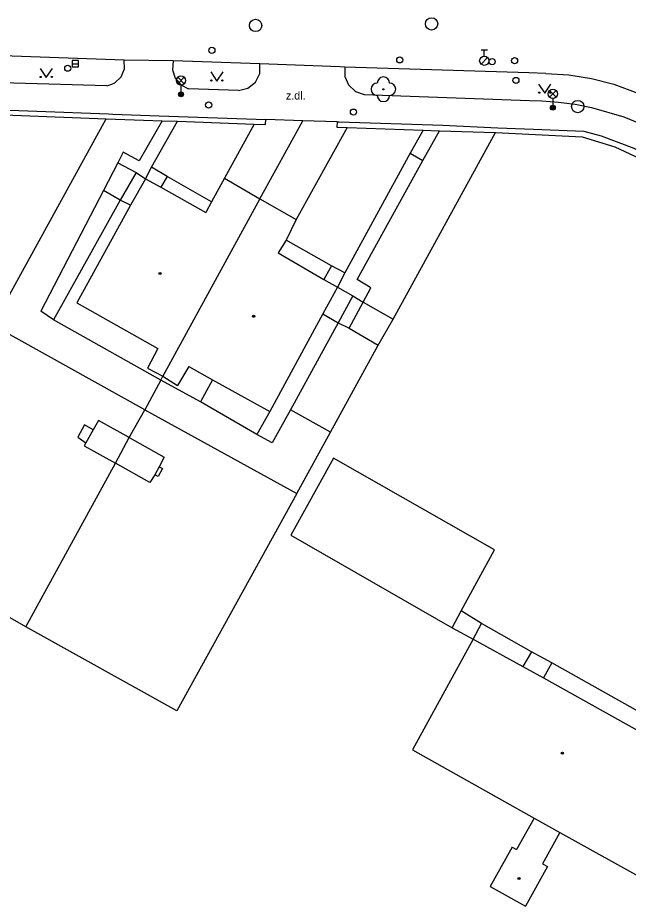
# Model space of a CAD drawing. Extents: x -600309 to -598967, y -1161267 to -1160292.
# Drawn here: x -600181.1 to -600131.5, y -1160692.5 to -1160620.3 of the extents above; entities that cross this region are included whole.
import ezdxf

# ---------------------------------------------------------------- set-up
doc = ezdxf.new("R2010")
doc.units = 0
for name, color, linetype in [('Level 10', 7, 'Continuous'), ('Level 11', 7, 'Continuous'), ('Level 22', 7, 'Continuous'), ('Level 27', 7, 'Continuous'), ('Level 28', 7, 'Continuous'), ('Level 33', 7, 'Continuous'), ('Level 36', 7, 'Continuous'), ('Level 39', 7, 'Continuous'), ('Level 40', 7, 'Continuous'), ('Level 5', 7, 'Continuous'), ('Level 7', 7, 'Continuous'), ('Level 8', 7, 'Continuous')]:
    doc.layers.add(name, color=color, linetype=linetype)

msp = doc.modelspace()

# ---------------------------------------------------------------- linework, layer by layer
at = {"layer": 'Level 10'}
for points in [[(-600172.4699, -1160623.74), (-600185.4, -1160623.29)], [(-600168.49, -1160623.82), (-600172.4699, -1160623.74)], [(-600161.43, -1160624.05), (-600168.49, -1160623.82)], [(-600154.53, -1160624.31), (-600154.945, -1160624.2943), (-600161.43, -1160624.05)], [(-600138.2, -1160624.83), (-600139.582, -1160624.786), (-600154.53, -1160624.31)], [(-600138.2, -1160624.83), (-600136.33, -1160624.94), (-600134.49, -1160625.24), (-600132.68, -1160625.71), (-600130.93, -1160626.35), (-600129.24, -1160627.17), (-600127.65, -1160628.14), (-600126.1599, -1160629.26), (-600124.78, -1160630.53)]]:
    msp.add_lwpolyline(points, dxfattribs=at)
at = {"layer": 'Level 11'}
for points in [[(-600173.88, -1160625.85), (-600184.27, -1160625.55), (-600185.24, -1160624.77), (-600185.4, -1160623.29)], [(-600173.88, -1160625.85), (-600173.4641, -1160625.6927), (-600173.2199, -1160625.6), (-600172.7199, -1160625.1), (-600172.45, -1160624.45), (-600172.4699, -1160623.74)], [(-600168.49, -1160623.82), (-600168.55, -1160624.53), (-600168.33, -1160625.21), (-600168.0199, -1160625.5809), (-600167.87, -1160625.76), (-600167.23, -1160626.08)], [(-600163.17, -1160626.23), (-600162.4099, -1160626.04), (-600161.79, -1160625.55), (-600161.44, -1160624.84), (-600161.43, -1160624.05)], [(-600154.53, -1160624.31), (-600154.53, -1160625.07), (-600154.23, -1160625.77), (-600153.67, -1160626.29), (-600152.95, -1160626.55)], [(-600163.17, -1160626.23), (-600167.23, -1160626.08)], [(-600152.95, -1160626.55), (-600139.5162, -1160627.0248), (-600138.52, -1160627.06)], [(-600138.52, -1160627.06), (-600137.1599, -1160627.1599), (-600135.81, -1160627.33), (-600134.48, -1160627.6), (-600131.86, -1160628.36), (-600130.6, -1160628.87), (-600129.36, -1160629.45), (-600128.17, -1160630.1)], [(-600183.1599, -1160645.27), (-600173.94, -1160628.52)], [(-600169.38, -1160628.68), (-600171.26, -1160631.92)], [(-600170.24, -1160632.44), (-600168.14, -1160628.7199)], [(-600161.89, -1160628.95), (-600164.32, -1160633.34)], [(-600161.43, -1160635.01), (-600157.94, -1160628.67)], [(-600154.35, -1160629.2199), (-600158.49, -1160636.7)], [(-600150.61, -1160644.79), (-600142.28, -1160629.64)], [(-600148.1599, -1160629.43), (-600149.21, -1160631.31)], [(-600148.19, -1160631.9), (-600146.85, -1160629.48)], [(-600172.55, -1160631.23), (-600172.99, -1160632.08)], [(-600171.26, -1160631.92), (-600172.55, -1160631.23)], [(-600149.21, -1160631.31), (-600154.52, -1160641.02)], [(-600149.21, -1160631.31), (-600148.19, -1160631.9)], [(-600172.99, -1160632.08), (-600174.14, -1160634.33)], [(-600172.99, -1160632.08), (-600171.5, -1160632.89)], [(-600153.54, -1160641.57), (-600148.19, -1160631.9)], [(-600170.7199, -1160633.39), (-600170.24, -1160632.44)], [(-600168.96, -1160633.19), (-600170.24, -1160632.44)], [(-600171.5, -1160632.89), (-600172.8, -1160635.12)], [(-600171.5, -1160632.89), (-600170.7199, -1160633.39)], [(-600168.96, -1160633.19), (-600169.48, -1160634.08)], [(-600165.36, -1160635.25), (-600168.96, -1160633.19)], [(-600174.14, -1160634.33), (-600179.24, -1160644.15)], [(-600172.8, -1160635.12), (-600174.14, -1160634.33)], [(-600172.8, -1160635.12), (-600178.2, -1160644.83)], [(-600171.95, -1160635.54), (-600172.8, -1160635.12)], [(-600155.62, -1160640.45), (-600159.31, -1160638.36)], [(-600155.62, -1160640.45), (-600156.24, -1160641.57)], [(-600154.52, -1160641.02), (-600155.62, -1160640.45)], [(-600154.52, -1160641.02), (-600155.14, -1160642.18)], [(-600155.14, -1160642.18), (-600153.89, -1160642.9)], [(-600152.42, -1160642.25), (-600153.54, -1160641.57)], [(-600153.89, -1160642.9), (-600155.08, -1160645.08)], [(-600153.89, -1160642.9), (-600153.04, -1160643.4099)], [(-600153.04, -1160643.4099), (-600152.42, -1160642.25)], [(-600154.17, -1160645.51), (-600153.04, -1160643.4099)], [(-600153.04, -1160643.4099), (-600150.61, -1160644.79)], [(-600178.2, -1160644.83), (-600179.24, -1160644.15)], [(-600156.32, -1160644.35), (-600155.08, -1160645.08)], [(-600169.5, -1160649.74), (-600178.2, -1160644.83)], [(-600155.08, -1160645.08), (-600158.94, -1160652.14)], [(-600155.08, -1160645.08), (-600154.17, -1160645.51)], [(-600151.82, -1160646.9099), (-600150.61, -1160644.79)], [(-600170.8, -1160652.14), (-600183.1599, -1160645.27)], [(-600154.17, -1160645.51), (-600151.82, -1160646.9099)], [(-600155.69, -1160653.96), (-600151.82, -1160646.9099)], [(-600169.5, -1160649.74), (-600170.8, -1160652.14)], [(-600169.5, -1160649.74), (-600169.33, -1160649.42)], [(-600166.27, -1160651.5), (-600169.5, -1160649.74)], [(-600165.3, -1160649.7199), (-600166.27, -1160651.5)], [(-600161.69, -1160654.1599), (-600166.27, -1160651.5)], [(-600172.05, -1160654.39), (-600170.8, -1160652.14)], [(-600170.8, -1160652.14), (-600158.44, -1160658.96)], [(-600160.64, -1160652.29), (-600161.69, -1160654.1599)], [(-600158.94, -1160652.14), (-600160.44, -1160654.82)], [(-600155.69, -1160653.96), (-600158.94, -1160652.14)], [(-600174.98, -1160653.77), (-600175.68, -1160653.38), (-600176.23, -1160654.38), (-600175.58, -1160654.84)], [(-600172.05, -1160654.39), (-600174.56, -1160653.03), (-600174.98, -1160653.77)], [(-600174.98, -1160653.77), (-600175.58, -1160654.84)], [(-600173.18, -1160656.49), (-600172.05, -1160654.39)], [(-600172.05, -1160654.39), (-600169.2199, -1160656), (-600169.63, -1160656.77)], [(-600160.44, -1160654.82), (-600161.69, -1160654.1599)], [(-600158.44, -1160658.96), (-600155.69, -1160653.96)], [(-600175.58, -1160654.84), (-600175.71, -1160655.09), (-600173.18, -1160656.49)], [(-600180.45, -1160669.78), (-600173.18, -1160656.49)], [(-600169.98, -1160657.42), (-600170.38, -1160658.06), (-600173.18, -1160656.49)], [(-600155.45, -1160656.07), (-600158.92, -1160662.34)], [(-600142.36, -1160663.52), (-600155.45, -1160656.07)], [(-600169.63, -1160656.77), (-600169.35, -1160656.92), (-600169.7, -1160657.57), (-600169.98, -1160657.42)], [(-600169.63, -1160656.77), (-600169.98, -1160657.42)], [(-600158.44, -1160658.96), (-600168.18, -1160676.59)], [(-600158.92, -1160662.34), (-600145.81, -1160669.86)], [(-600180.45, -1160669.78), (-600192.7, -1160662.8)], [(-600145.09, -1160668.49), (-600142.36, -1160663.52)], [(-600145.81, -1160669.86), (-600145.09, -1160668.49)], [(-600143.43, -1160669.51), (-600145.09, -1160668.49)], [(-600144.1, -1160670.77), (-600143.43, -1160669.51)], [(-600139.36, -1160671.8), (-600143.43, -1160669.51)], [(-600168.18, -1160676.59), (-600180.45, -1160669.78)], [(-600145.81, -1160669.86), (-600144.1, -1160670.77)], [(-600139.36, -1160671.8), (-600140.06, -1160673)], [(-600137.7, -1160672.7), (-600139.36, -1160671.8)], [(-600137.7, -1160672.7), (-600138.39, -1160673.92)], [(-600124.1, -1160680.34), (-600137.7, -1160672.7)]]:
    msp.add_lwpolyline(points, dxfattribs=at)
at = {"layer": 'Level 22'}
msp.add_circle((-600151.4, -1160626.12), 0.05, dxfattribs=at)
for centre, start, end in [((-600151.4, -1160625.62), 0, 180), ((-600151.9, -1160626.12), 90, 270), ((-600150.9, -1160626.12), 270, 90), ((-600151.4, -1160626.62), 180, 0)]:
    msp.add_arc(centre, 0.5, start, end, dxfattribs=at)
at = {"layer": 'Level 27'}
msp.add_line((-600176.69, -1160624.04), (-600176.19, -1160624.04), dxfattribs=at)
msp.add_lwpolyline([(-600176.69, -1160624.29), (-600176.19, -1160624.29), (-600176.19, -1160623.79), (-600176.69, -1160623.79)], close=True, dxfattribs=at)
for centre in [(-600161.78, -1160620.93), (-600147.48, -1160620.81), (-600135.61, -1160627.52)]:
    msp.add_circle(centre, 0.5, dxfattribs=at)
at = {"layer": 'Level 28'}
for p, q in [((-600143.45, -1160622.925), (-600142.95, -1160622.925)), ((-600143.2, -1160623.425), (-600143.2, -1160622.925)), ((-600143.458, -1160624.072), (-600142.928, -1160623.542))]:
    msp.add_line(p, q, dxfattribs=at)
for centre, radius in [((-600165.34, -1160622.95), 0.25), ((-600143.2, -1160623.8), 0.375), ((-600177.05, -1160624.4099), 0.25), ((-600150.07, -1160623.73), 0.25), ((-600142.56, -1160623.87), 0.25), ((-600140.74, -1160623.79), 0.25), ((-600140.63, -1160625.4), 0.25), ((-600165.6, -1160627.39), 0.25), ((-600153.83, -1160627.9699), 0.25)]:
    msp.add_circle(centre, radius, dxfattribs=at)
at = {"layer": 'Level 33'}
for p, q in [((-600168.115, -1160625.67), (-600167.585, -1160625.14)), ((-600168.115, -1160625.14), (-600167.585, -1160625.67)), ((-600167.85, -1160625.78), (-600167.85, -1160626.53)), ((-600137.895, -1160626.75), (-600137.365, -1160626.22)), ((-600137.895, -1160626.22), (-600137.365, -1160626.75)), ((-600137.63, -1160626.86), (-600137.63, -1160627.61))]:
    msp.add_line(p, q, dxfattribs=at)
for centre, radius in [((-600167.85, -1160625.405), 0.375), ((-600137.63, -1160626.485), 0.375), ((-600167.85, -1160626.53), 0.2), ((-600167.85, -1160626.53), 0.1445), ((-600167.85, -1160626.53), 0.0876), ((-600137.63, -1160627.61), 0.2), ((-600137.63, -1160627.61), 0.1445), ((-600137.63, -1160627.61), 0.0876)]:
    msp.add_circle(centre, radius, dxfattribs=at)
at = {"layer": 'Level 36'}
for points in [[(-600179.3, -1160624.42), (-600178.8, -1160625.17), (-600178.3, -1160624.42)], [(-600165.43, -1160624.7), (-600164.93, -1160625.45), (-600164.43, -1160624.7)], [(-600138.78, -1160625.69), (-600138.28, -1160626.44), (-600137.78, -1160625.69)]]:
    msp.add_lwpolyline(points, dxfattribs=at)
for centre in [(-600179.2502, -1160625.1198), (-600178.3508, -1160625.1198), (-600165.3802, -1160625.3998), (-600164.4808, -1160625.3998), (-600138.7302, -1160626.3898), (-600137.8308, -1160626.3898)]:
    msp.add_circle(centre, 0.05, dxfattribs=at)
at = {"layer": 'Level 39'}
for centre, radius in [((-600169.56, -1160641.08), 0.09), ((-600169.56, -1160641.08), 0.0398), ((-600161.94, -1160644.55), 0.09), ((-600161.94, -1160644.55), 0.0398), ((-600136.85, -1160680.04), 0.09), ((-600136.85, -1160680.04), 0.0398), ((-600140.38, -1160690.2199), 0.09), ((-600140.38, -1160690.2199), 0.0398)]:
    msp.add_circle(centre, radius, dxfattribs=at)
at = {"layer": 'Level 5'}
for points in [[(-600170.7199, -1160633.39), (-600171.95, -1160635.54)], [(-600170.7199, -1160633.39), (-600169.48, -1160634.08)], [(-600164.32, -1160633.34), (-600165.36, -1160635.25)], [(-600164.32, -1160633.34), (-600161.43, -1160635.01)], [(-600169.48, -1160634.08), (-600165.83, -1160636.12)], [(-600171.95, -1160635.54), (-600176.32, -1160643.45)], [(-600161.43, -1160635.01), (-600169.33, -1160649.42)], [(-600165.36, -1160635.25), (-600165.83, -1160636.12)], [(-600161.43, -1160635.01), (-600158.49, -1160636.7)], [(-600158.49, -1160636.7), (-600159.31, -1160638.36)], [(-600159.31, -1160638.36), (-600159.94, -1160639.39)], [(-600159.94, -1160639.39), (-600156.24, -1160641.57)], [(-600155.14, -1160642.18), (-600156.32, -1160644.35)], [(-600156.24, -1160641.57), (-600155.14, -1160642.18)], [(-600176.32, -1160643.45), (-600169.73, -1160647.17)], [(-600156.32, -1160644.35), (-600160.64, -1160652.29)], [(-600169.73, -1160647.17), (-600170.57, -1160648.76)], [(-600167.21, -1160648.63), (-600168.14, -1160650.19)], [(-600167.21, -1160648.63), (-600165.3, -1160649.7199)], [(-600170.57, -1160648.76), (-600169.33, -1160649.42)], [(-600169.33, -1160649.42), (-600168.14, -1160650.19)], [(-600165.3, -1160649.7199), (-600160.64, -1160652.29)], [(-600144.1, -1160670.77), (-600149.03, -1160679.76)], [(-600144.1, -1160670.77), (-600140.06, -1160673)], [(-600140.06, -1160673), (-600138.39, -1160673.92)], [(-600138.39, -1160673.92), (-600124.77, -1160681.52)], [(-600149.03, -1160679.76), (-600139.14, -1160685.31)], [(-600139.14, -1160685.31), (-600140.57, -1160687.85)], [(-600139.14, -1160685.31), (-600137.06, -1160686.4699)], [(-600137.06, -1160686.4699), (-600138.48, -1160689.02)], [(-600137.06, -1160686.4699), (-600129.7, -1160690.57)], [(-600140.94, -1160687.6599), (-600142.73, -1160690.87)], [(-600140.94, -1160687.6599), (-600140.57, -1160687.85)], [(-600138.48, -1160689.02), (-600138.06, -1160689.25)], [(-600138.06, -1160689.25), (-600139.86, -1160692.4699)], [(-600142.73, -1160690.87), (-600139.86, -1160692.4699)]]:
    msp.add_lwpolyline(points, dxfattribs=at)
at = {"layer": 'Level 7'}
for points in [[(-600189.76, -1160627.53), (-600185.416, -1160627.69), (-600173.73, -1160628.12)], [(-600187.03, -1160628), (-600173.94, -1160628.52)], [(-600173.73, -1160628.12), (-600173.376, -1160628.1322), (-600169.615, -1160628.265), (-600160.96, -1160628.57)], [(-600173.94, -1160628.52), (-600169.38, -1160628.68)], [(-600169.38, -1160628.68), (-600168.14, -1160628.7199)], [(-600168.14, -1160628.7199), (-600161.89, -1160628.95)], [(-600161.89, -1160628.95), (-600160.9699, -1160628.98), (-600160.96, -1160628.57)], [(-600155.1599, -1160628.76), (-600155.17, -1160629.19), (-600154.35, -1160629.2199)], [(-600155.1599, -1160628.76), (-600154.989, -1160628.7659), (-600146.56, -1160629.04)], [(-600146.56, -1160629.04), (-600142.1, -1160629.24)], [(-600154.35, -1160629.2199), (-600148.1599, -1160629.43)], [(-600148.1599, -1160629.43), (-600146.85, -1160629.48)], [(-600146.85, -1160629.48), (-600142.28, -1160629.64)], [(-600142.28, -1160629.64), (-600135.24, -1160629.9699)], [(-600142.1, -1160629.24), (-600139.2005, -1160629.3518), (-600135.1, -1160629.51)], [(-600135.1, -1160629.51), (-600133.69, -1160629.89), (-600131.05, -1160630.9), (-600128.76, -1160632.1599), (-600126.64, -1160633.7), (-600124.74, -1160635.5), (-600123.09, -1160637.53), (-600121.7, -1160639.76), (-600120.62, -1160642.14), (-600119.9699, -1160644.2199)], [(-600135.24, -1160629.9699), (-600132.6, -1160630.78), (-600130.09, -1160631.95), (-600127.77, -1160633.45), (-600125.67, -1160635.25), (-600123.9699, -1160637.17), (-600122.32, -1160639.63), (-600121.45, -1160641.37), (-600120.8, -1160642.99), (-600120.28, -1160644.75)]]:
    msp.add_lwpolyline(points, dxfattribs=at)
at = {"layer": 'Level 8'}
msp.add_lwpolyline([(-600155.1599, -1160628.76), (-600157.94, -1160628.67), (-600160.96, -1160628.57)], dxfattribs=at)

# ---------------------------------------------------------------- texts
at = {"layer": 'Level 40'}
msp.add_text('z.dl.', height=0.65, dxfattribs=at).set_placement((-600159.32, -1160626.95))

doc.saveas('drawing.dxf')
